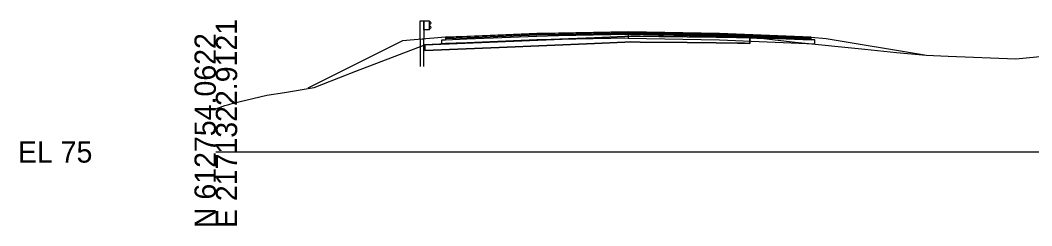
# Model space of a CAD drawing. Extents: x -26 to 1303, y -3010 to 12023.
# Drawn here: x -25.7 to 107.2, y 6990.3 to 7017.3 of the extents above; entities that cross this region are included whole.
import ezdxf

# ---------------------------------------------------------------- set-up
doc = ezdxf.new("R2010")
doc.units = 0
for name, color, linetype in [('RD_GPK_XS_Cell', 7, 'Continuous'), ('RD_PD_Final_TrvlWay', 7, 'Continuous'), ('RD_XS_Base', 7, 'Continuous'), ('RD_XS_ExGround', 7, 'Continuous'), ('RD_XS_ExPaveRet', 7, 'Continuous'), ('RD_XS_GR', 7, 'Continuous'), ('RD_XS_Greenside', 7, 'Continuous'), ('RD_XS_Pave', 7, 'Continuous'), ('RD_XS_PaveOvlay_CP', 7, 'Continuous'), ('RD_XS_TieSlope', 7, 'Continuous')]:
    doc.layers.add(name, color=color, linetype=linetype)

msp = doc.modelspace()

# ---------------------------------------------------------------- linework, layer by layer
at = {"layer": 'RD_GPK_XS_Cell'}
msp.add_line((0, 7000), (150, 7000), dxfattribs=at)
at = {"layer": 'RD_PD_Final_TrvlWay'}
msp.add_lwpolyline([(27.34, 7011.23), (27.34, 7014.83), (26.84, 7014.79), (26.84, 7011.23)], dxfattribs=at)
at = {"layer": 'RD_XS_Base'}
for p, q in [((54.18, 7015.5), (54.18, 7015.62)), ((54.18, 7015.62), (54.18, 7015.12)), ((54.18, 7015.46), (54.18, 7015.62)), ((54.18, 7015.62), (54.18, 7014.96)), ((29.68, 7014.34), (29.68, 7014.72)), ((29.68, 7014.72), (29.79, 7014.72)), ((29.68, 7014.22), (29.68, 7014.34)), ((29.79, 7014.22), (29.68, 7014.22)), ((29.79, 7014.72), (30.18, 7014.74)), ((30.18, 7014.24), (29.79, 7014.22)), ((30.18, 7014.74), (32.99, 7014.85)), ((32.99, 7014.35), (30.18, 7014.24)), ((32.99, 7014.85), (42.18, 7015.22)), ((42.18, 7014.72), (32.99, 7014.35)), ((42.18, 7015.22), (45.02, 7015.28)), ((45.02, 7014.78), (42.18, 7014.72)), ((45.02, 7015.28), (54.18, 7015.46)), ((54.18, 7014.96), (45.02, 7014.78)), ((54.18, 7015.46), (54.18, 7015.5)), ((54.18, 7015.46), (54.18, 7015.08)), ((54.18, 7015.46), (54.18, 7014.96)), ((66.18, 7015.22), (54.18, 7015.46)), ((54.18, 7015.46), (54.18, 7015.46)), ((54.18, 7015.12), (54.18, 7014.96)), ((54.18, 7015.08), (54.18, 7014.96)), ((54.18, 7014.96), (54.18, 7014.96)), ((54.18, 7014.96), (54.18, 7014.96)), ((54.18, 7014.96), (66.18, 7014.72)), ((78.18, 7014.74), (66.18, 7015.22)), ((66.18, 7014.72), (78.68, 7014.22)), ((68.18, 7015.14), (68.18, 7015.14)), ((68.18, 7014.64), (68.18, 7014.64)), ((78.68, 7014.72), (78.18, 7014.74)), ((78.18, 7014.74), (78.18, 7014.74)), ((78.68, 7014.22), (78.68, 7014.72)), ((78.68, 7014.72), (78.68, 7014.72)), ((78.68, 7014.22), (78.68, 7014.22)), ((78.68, 7014.22), (78.68, 7014.22))]:
    msp.add_line(p, q, dxfattribs=at)
at = {"layer": 'RD_XS_ExGround'}
msp.add_lwpolyline([(0, 7005.65), (1.18, 7006.09), (1.69, 7006.23), (2.29, 7006.43), (6.68, 7007.48), (9.01, 7007.81), (12.9, 7008.46), (17.18, 7010.12), (17.59, 7010.3), (18.38, 7010.62), (27.44, 7014.09), (49.76, 7015), (54.51, 7015.21), (61.92, 7015.12), (66.65, 7015.07), (70.14, 7015.01), (71.99, 7014.89), (76.11, 7014.42), (85.24, 7013.5), (89.39, 7013.05), (93.31, 7012.7), (96.2, 7012.6), (105.08, 7012.23), (113.24, 7013)], dxfattribs=at)
at = {"layer": 'RD_XS_ExPaveRet'}
for points in [[(69.46, 7015.02), (70.14, 7015.01), (70.14, 7014.64), (70.14, 7014.26), (69.46, 7014.27), (68.53, 7014.28), (65.72, 7014.33), (61.92, 7014.37), (55.73, 7014.44), (54.51, 7014.46), (53.73, 7014.42), (49.76, 7014.25), (37.22, 7013.74), (27.44, 7013.34), (27.44, 7013.34), (27.44, 7013.73), (27.44, 7014.09), (27.44, 7014.09), (37.22, 7014.49), (49.76, 7015), (53.73, 7015.17), (54.51, 7015.21), (55.73, 7015.19), (61.92, 7015.12), (65.72, 7015.08), (68.53, 7015.03), (69.46, 7015.02)], [(68.53, 7015.03), (65.72, 7015.08), (61.92, 7015.12), (55.73, 7015.19), (54.51, 7015.21), (53.73, 7015.17), (49.76, 7015), (37.22, 7014.49), (27.44, 7014.09), (27.44, 7013.73), (27.44, 7013.34), (37.22, 7013.74), (49.76, 7014.25), (53.73, 7014.42), (54.51, 7014.46), (55.73, 7014.44), (61.92, 7014.37), (65.72, 7014.33), (68.53, 7014.28), (69.46, 7014.27), (70.14, 7014.26), (70.14, 7014.64), (70.14, 7015.01), (69.46, 7015.02), (68.53, 7015.03)]]:
    msp.add_lwpolyline(points, dxfattribs=at)
at = {"layer": 'RD_XS_GR'}
for p, q in [((26.84, 7014.79), (26.84, 7017.23)), ((26.84, 7017.23), (27.09, 7017.23)), ((27.09, 7017.23), (27.34, 7017.23)), ((27.34, 7017.23), (27.34, 7014.83)), ((27.34, 7016.06), (27.34, 7017.23)), ((27.34, 7017.23), (28.01, 7017.23)), ((28.01, 7017.23), (28.01, 7016.06)), ((28.22, 7017), (28.01, 7017.23)), ((28.01, 7017.23), (28.01, 7016.33)), ((28.07, 7016.71), (28.28, 7016.93)), ((28.28, 7016.93), (28.22, 7017)), ((28.01, 7016.06), (27.34, 7016.06)), ((28.01, 7016.64), (28.07, 7016.71)), ((28.22, 7016.42), (28.01, 7016.64)), ((28.01, 7016.33), (28.01, 7016.06)), ((28.01, 7016.06), (28.07, 7016.13)), ((28.07, 7016.13), (28.28, 7016.35)), ((28.28, 7016.35), (28.22, 7016.42)), ((27.34, 7014.83), (26.84, 7014.79))]:
    msp.add_line(p, q, dxfattribs=at)
at = {"layer": 'RD_XS_Greenside'}
for p, q in [((24.53, 7014.61), (12.08, 7008.38)), ((80.18, 7014.9), (93.1, 7012.74))]:
    msp.add_line(p, q, dxfattribs=at)
at = {"layer": 'RD_XS_Pave'}
for p, q in [((42.18, 7015.54), (32.99, 7015.17)), ((45.02, 7015.59), (42.18, 7015.54)), ((54.18, 7015.78), (45.02, 7015.59)), ((54.18, 7015.62), (45.02, 7015.43)), ((45.02, 7015.43), (54.18, 7015.62)), ((66.18, 7015.54), (54.18, 7015.78)), ((54.18, 7015.5), (54.18, 7015.62)), ((54.18, 7015.62), (54.18, 7015.5)), ((54.18, 7015.46), (54.18, 7015.62)), ((54.18, 7015.62), (66.18, 7015.38)), ((66.18, 7015.38), (54.18, 7015.62)), ((54.18, 7015.62), (54.18, 7015.46)), ((78.18, 7015.06), (66.18, 7015.54)), ((32.99, 7015.17), (30.18, 7015.06)), ((30.18, 7015.06), (30.18, 7014.94)), ((32.99, 7015.01), (30.18, 7014.9)), ((30.18, 7014.9), (32.99, 7015.01)), ((30.18, 7014.94), (30.18, 7014.9)), ((30.18, 7014.9), (30.18, 7014.78)), ((30.18, 7014.74), (32.99, 7014.85)), ((30.18, 7014.78), (30.18, 7014.74)), ((42.18, 7015.38), (32.99, 7015.01)), ((32.99, 7015.01), (42.18, 7015.38)), ((32.99, 7014.85), (42.18, 7015.22)), ((45.02, 7015.43), (42.18, 7015.38)), ((42.18, 7015.38), (45.02, 7015.43)), ((42.18, 7015.22), (45.02, 7015.28)), ((45.02, 7015.28), (54.18, 7015.46)), ((54.18, 7015.46), (54.18, 7015.5)), ((54.18, 7015.5), (54.18, 7015.46)), ((54.18, 7015.46), (54.18, 7015.46)), ((54.18, 7015.46), (54.18, 7015.46)), ((54.18, 7015.46), (66.18, 7015.22)), ((66.18, 7015.38), (78.18, 7014.9)), ((78.18, 7014.9), (66.18, 7015.38)), ((66.18, 7015.22), (78.18, 7014.74)), ((68.18, 7015.46), (68.18, 7015.46)), ((68.18, 7015.3), (68.18, 7015.3)), ((68.18, 7015.3), (68.18, 7015.3)), ((68.18, 7015.14), (68.18, 7015.14)), ((78.18, 7014.9), (78.18, 7015.06)), ((78.18, 7015.06), (78.18, 7015.06)), ((78.18, 7014.9), (78.18, 7014.9)), ((78.18, 7014.9), (78.18, 7014.9)), ((78.18, 7014.74), (78.18, 7014.9)), ((78.18, 7014.9), (78.18, 7014.9)), ((78.18, 7014.74), (78.18, 7014.74)), ((78.18, 7014.74), (78.18, 7014.74))]:
    msp.add_line(p, q, dxfattribs=at)
at = {"layer": 'RD_XS_PaveOvlay_CP'}
for p, q in [((30.18, 7015.06), (42.18, 7015.54)), ((42.18, 7015.54), (54.18, 7015.78)), ((54.18, 7015.78), (66.18, 7015.54)), ((66.18, 7015.54), (78.18, 7015.06))]:
    msp.add_line(p, q, dxfattribs=at)
at = {"layer": 'RD_XS_TieSlope'}
for p, q in [((30.18, 7015.06), (24.53, 7014.61)), ((78.18, 7015.06), (80.18, 7014.9))]:
    msp.add_line(p, q, dxfattribs=at)

# ---------------------------------------------------------------- texts
at = {"layer": 'RD_GPK_XS_Cell'}
for s, p in [('E 2171322.9121', (2.8, 6990)), ('N 612754.0622', (0, 6990))]:
    msp.add_text(s, height=2.8, rotation=90, dxfattribs=at).set_placement(p)
msp.add_text('EL 75', height=2.8, dxfattribs=at).set_placement((-26, 6998.6))

doc.saveas('drawing.dxf')
